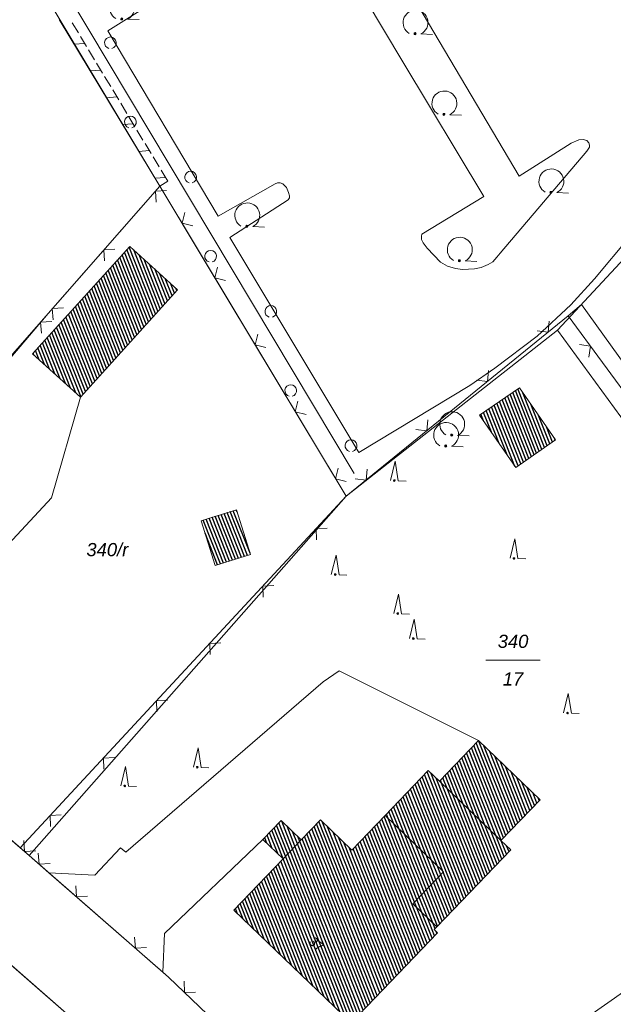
# Model space of a CAD drawing. Header units: metres. Extents: x 345144 to 348639, y 5629211 to 5635235.
# Tile 905 of 1056: x 347814 to 347852, y 5630736 to 5630799. Entities that reach past the tile are written whole.
import ezdxf
from ezdxf.enums import TextEntityAlignment as Align

# ---------------------------------------------------------------- set-up
doc = ezdxf.new("R2010")
doc.units = ezdxf.units.M
doc.header["$MEASUREMENT"] = 0
for name, color, linetype in [('081-083 Topographie', 7, 'Continuous'), ('AX Flurstück', 7, 'Continuous'), ('AX Gebäude', 7, 'Continuous'), ('Definitionslinie', 7, 'Continuous'), ('Präsentationsobjekt -Text (punktförmig)', 7, 'Continuous')]:
    doc.layers.add(name, color=color, linetype=linetype)
doc.styles.add('ARIAL', font='arial.ttf', dxfattribs={"height": 1})
doc.styles.add('ARIALIT', font='ariali.ttf', dxfattribs={"height": 1})
pattern_1 = [(111.5294117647, (0, 0), (-0.186045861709, -0.07339575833), [])]

# ---------------------------------------------------------------- blocks, each defined once
blk = doc.blocks.new('alk_7100_nrwx2')
at = {"true_color": 0x2e2e2e}
h = blk.add_hatch(color=250, dxfattribs=at)
edge = h.paths.add_edge_path(flags=0)
edge.add_arc((0.024073, -0.597267), 0.057254, 180, 360, ccw=False)
edge.add_arc((0.024073, -0.597267), 0.057255, 0, 180, ccw=False)
at = {"color": 250, "lineweight": 5, "true_color": 0x2e2e2e, "flags": 128}
blk.add_lwpolyline([(0.349382, -0.597267), (1, -0.597267)], dxfattribs=at)
at = {"color": 250, "lineweight": 5, "true_color": 0x2e2e2e}
for centre, radius, start, end in [((0.024073, 0.012362), 0.690995, -61.9148169, -118.0851831), ((0.024073, -0.597267), 0.057255, 0, 180), ((0.024073, -0.597267), 0.057254, 180, 0)]:
    blk.add_arc(centre, radius, start, end, dxfattribs=at)
blk = doc.blocks.new('alk_7200_nrwx2')
at = {"true_color": 0x2e2e2e}
h = blk.add_hatch(color=250, dxfattribs=at)
edge = h.paths.add_edge_path(flags=0)
edge.add_arc((-0.020544, -0.388118), 0.055525, 180, 360, ccw=False)
edge.add_arc((-0.020544, -0.388118), 0.055525, 0, 180, ccw=False)
at = {"color": 250, "lineweight": 5, "true_color": 0x2e2e2e, "flags": 128}
blk.add_lwpolyline([(-0.298168, -0.388118), (-0.020544, 1), (0.257079, -0.388118), (0.812326, -0.388118)], dxfattribs=at)
blk.add_lwpolyline([(-0.298168, -0.388118), (-0.020544, 1), (0.257079, -0.388118), (0.812326, -0.388118)], dxfattribs=at)
at = {"color": 250, "lineweight": 5, "true_color": 0x2e2e2e}
for start, end in [(0, 180), (180, 0)]:
    blk.add_arc((-0.020544, -0.388118), 0.055525, start, end, dxfattribs=at)

msp = doc.modelspace()

# ---------------------------------------------------------------- hatches: boundary and pattern name
at = {"layer": 'AX Gebäude', "true_color": 0x4f4f4f}
h = msp.add_hatch(dxfattribs=at)
h.set_pattern_fill('_USER', color=251, scale=0.2, angle=111.52941176, style=0, pattern_type=0)
h.set_pattern_definition(pattern_1)
h.paths.add_polyline_path([(347814.99, 5630777.845), (347821.206, 5630784.707), (347824.261, 5630781.939), (347818.044, 5630775.078)], flags=0)
h = msp.add_hatch(dxfattribs=at)
h.set_pattern_fill('_USER', color=251, scale=0.2, angle=111.52941176, style=0, pattern_type=0)
h.set_pattern_definition(pattern_1)
h.paths.add_polyline_path([(347846.121, 5630775.674), (347848.43, 5630772.331), (347845.886, 5630770.575), (347843.577, 5630773.918)], flags=0)
h = msp.add_hatch(dxfattribs=at)
h.set_pattern_fill('_USER', color=251, scale=0.2, angle=111.52941176, style=0, pattern_type=0)
h.set_pattern_definition(pattern_1)
h.paths.add_polyline_path([(347825.773, 5630767.169), (347828.023, 5630767.873), (347828.921, 5630765.002), (347826.671, 5630764.298)], flags=0)
h = msp.add_hatch(dxfattribs=at)
h.set_pattern_fill('_USER', color=251, scale=0.2, angle=111.52941176, style=0, pattern_type=0)
h.set_pattern_definition(pattern_1)
h.paths.add_polyline_path([(347841.005, 5630750.518), (347843.507, 5630753.12), (347847.444, 5630749.333), (347844.941, 5630746.731)], flags=0)
h = msp.add_hatch(dxfattribs=at)
h.set_pattern_fill('_USER', color=251, scale=0.2, angle=111.52941176, style=0, pattern_type=0)
h.set_pattern_definition(pattern_1)
h.paths.add_polyline_path([(347841.005, 5630750.518), (347844.941, 5630746.731), (347845.572, 5630746.124), (347840.843, 5630741.209), (347839.308, 5630742.683), (347841.274, 5630744.73), (347837.531, 5630748.323), (347840.295, 5630751.201)], flags=0)
h = msp.add_hatch(dxfattribs=at)
h.set_pattern_fill('_USER', color=251, scale=0.2, angle=111.52941176, style=0, pattern_type=0)
h.set_pattern_definition(pattern_1)
h.paths.add_polyline_path([(347833.392, 5630748.049), (347835.409, 5630746.113), (347837.531, 5630748.323), (347841.274, 5630744.73), (347839.308, 5630742.683), (347840.843, 5630741.209), (347840.671, 5630741.03), (347840.873, 5630740.835), (347835.357, 5630735.078), (347827.852, 5630742.268), (347831.008, 5630745.562), (347832.167, 5630746.771)], flags=0)
h = msp.add_hatch(dxfattribs=at)
h.set_pattern_fill('_USER', color=251, scale=0.2, angle=111.52941176, style=0, pattern_type=0)
h.set_pattern_definition(pattern_1)
h.paths.add_polyline_path([(347831.008, 5630745.562), (347829.723, 5630746.793), (347830.882, 5630748.003), (347832.167, 5630746.771)], flags=0)

# ---------------------------------------------------------------- linework, layer by layer
at = {"layer": '081-083 Topographie', "color": 7, "linetype": 'Continuous', "lineweight": 5, "flags": 128}
for points in [[(347792.757, 5630845.423), (347791.302, 5630844.347), (347791.302, 5630844.347), (347815.926, 5630803.025), (347815.926, 5630803.025), (347835.543, 5630770.182)], [(347825.443, 5630818.629), (347838.66, 5630796.504), (347838.66, 5630796.504), (347843.839, 5630787.891), (347843.839, 5630787.891), (347839.887, 5630785.496), (347839.887, 5630785.496), (347839.849, 5630785.358), (347839.849, 5630785.358), (347839.867, 5630785.147), (347839.867, 5630785.147), (347839.957, 5630784.932), (347839.957, 5630784.932), (347840.221, 5630784.599), (347840.221, 5630784.599), (347841.063, 5630783.695), (347841.063, 5630783.695), (347841.526, 5630783.434), (347841.526, 5630783.434), (347842.042, 5630783.301), (347842.042, 5630783.301), (347842.486, 5630783.237), (347842.486, 5630783.237), (347843.241, 5630783.262), (347843.241, 5630783.262), (347843.67, 5630783.363), (347843.67, 5630783.363), (347844.128, 5630783.541), (347844.128, 5630783.541), (347844.419, 5630783.724), (347844.419, 5630783.724), (347844.676, 5630784.017), (347844.676, 5630784.017), (347844.888, 5630784.278), (347844.888, 5630784.278), (347850.425, 5630790.787), (347850.425, 5630790.787), (347850.597, 5630791.057), (347850.597, 5630791.057), (347850.606, 5630791.172), (347850.606, 5630791.172), (347850.56, 5630791.332), (347850.56, 5630791.332), (347850.438, 5630791.469), (347850.438, 5630791.469), (347850.2, 5630791.533), (347850.2, 5630791.533), (347849.923, 5630791.523), (347849.923, 5630791.523), (347849.423, 5630791.313), (347849.423, 5630791.313), (347846.095, 5630789.203), (347846.095, 5630789.203), (347834.499, 5630808.773)], [(347823.384, 5630800.74), (347819.804, 5630798.491), (347819.804, 5630798.491), (347826.865, 5630786.632), (347826.865, 5630786.632), (347830.502, 5630788.704), (347830.502, 5630788.704), (347830.656, 5630788.761), (347830.656, 5630788.761), (347830.819, 5630788.777), (347830.819, 5630788.777), (347831.001, 5630788.707), (347831.001, 5630788.707), (347831.23, 5630788.468), (347831.23, 5630788.468), (347831.361, 5630788.149), (347831.361, 5630788.149), (347831.413, 5630787.945), (347831.413, 5630787.945), (347831.416, 5630787.808), (347831.416, 5630787.808), (347831.33, 5630787.685), (347831.33, 5630787.685), (347827.594, 5630785.276), (347827.594, 5630785.276), (347835.847, 5630771.533), (347835.847, 5630771.533), (347842.957, 5630775.813), (347842.957, 5630775.813), (347844.553, 5630776.916), (347844.553, 5630776.916), (347847.256, 5630778.976), (347847.256, 5630778.976), (347849.405, 5630780.981), (347849.405, 5630780.981), (347850.916, 5630782.632), (347850.916, 5630782.632), (347853.2, 5630785.356)], [(347811.792, 5630775.499), (347815.978, 5630780.413), (347815.978, 5630780.413), (347823.121, 5630788.556), (347823.121, 5630788.556), (347825.969, 5630783.816), (347825.969, 5630783.816), (347835.034, 5630768.729)], [(347849.238, 5630780.265), (347850.092, 5630780.997), (347850.092, 5630780.997), (347853.417, 5630776.377), (347853.417, 5630776.377), (347858.979, 5630768.648)], [(347835.034, 5630768.729), (347849.238, 5630780.265), (347849.238, 5630780.265), (347858.027, 5630768.345), (347858.027, 5630768.345), (347862.317, 5630762.134), (347862.317, 5630762.134), (347869.899, 5630751.156), (347869.899, 5630751.156), (347870.3, 5630750.525), (347870.3, 5630750.525), (347871.197, 5630749.112)], [(347803.816, 5630755.318), (347816.189, 5630768.624), (347816.189, 5630768.624), (347818.045, 5630775.078)], [(347814.196, 5630746.266), (347835.034, 5630768.729)], [(347798.233, 5630760.187), (347801.957, 5630756.94), (347801.957, 5630756.94), (347803.816, 5630755.318), (347803.816, 5630755.318), (347814.196, 5630746.266)], [(347816.038, 5630744.66), (347818.976, 5630744.516), (347818.976, 5630744.516), (347820.621, 5630746.253), (347820.621, 5630746.253), (347820.958, 5630745.976), (347820.958, 5630745.976), (347833.572, 5630756.87), (347833.572, 5630756.87), (347834.597, 5630757.58), (347834.597, 5630757.58), (347843.507, 5630753.119)], [(347823.323, 5630738.308), (347823.432, 5630740.791), (347823.432, 5630740.791), (347829.723, 5630746.793)], [(347814.196, 5630746.266), (347814.769, 5630745.766), (347814.769, 5630745.766), (347816.038, 5630744.66), (347816.038, 5630744.66), (347823.323, 5630738.308), (347823.323, 5630738.308), (347823.689, 5630737.989), (347823.689, 5630737.989), (347836.558, 5630725.678)], [(347809.825, 5630742.074), (347811.069, 5630740.988), (347811.069, 5630740.988), (347813.589, 5630738.789), (347813.589, 5630738.789), (347818.349, 5630734.633)]]:
    msp.add_lwpolyline(points, dxfattribs=at)
at = {"layer": 'AX Flurstück', "color": 8, "linetype": 'Continuous', "lineweight": 13, "true_color": 0x808080, "flags": 128}
for points in [[(347898.724, 5630813.243), (347900.561, 5630804.513), (347871.849, 5630796.313), (347860.576, 5630792.258), (347848.564, 5630779.357), (347835.034, 5630768.729), (347823.121, 5630788.556), (347813.12, 5630805.213), (347804.547, 5630819.57), (347796.967, 5630832.256), (347789.969, 5630843.978), (347784.845, 5630852.592), (347826.436, 5630861.279)], [(347784.44, 5630772.425), (347813.12, 5630805.213), (347823.121, 5630788.556), (347798.233, 5630760.187), (347784.44, 5630772.425)], [(347871.849, 5630796.313), (347900.561, 5630804.513), (347905.256, 5630782.137), (347915.396, 5630733.734), (347982.376, 5630748.134), (347982.481, 5630742.596), (347984.381, 5630734.434), (347918.156, 5630719.872), (347914.006, 5630714.027), (347889.324, 5630708.966), (347883.676, 5630731.28), (347870.414, 5630749.44), (347848.564, 5630779.357), (347860.576, 5630792.258), (347871.849, 5630796.313)], [(347798.233, 5630760.187), (347823.121, 5630788.556), (347835.034, 5630768.729), (347814.768, 5630745.766), (347798.233, 5630760.187)], [(347771.838, 5630783.164), (347776.11, 5630779.458), (347784.44, 5630772.425), (347798.233, 5630760.187), (347814.768, 5630745.766), (347823.689, 5630737.989), (347836.557, 5630725.679)], [(347848.564, 5630779.357), (347870.414, 5630749.44), (347836.557, 5630725.679), (347823.689, 5630737.989), (347814.768, 5630745.766), (347835.034, 5630768.729), (347848.564, 5630779.357)], [(347818.349, 5630734.634), (347809.825, 5630742.075), (347801.234, 5630749.578), (347792.557, 5630757.185), (347783.744, 5630764.878), (347774.853, 5630772.644)], [(347836.557, 5630725.679), (347870.414, 5630749.44), (347883.676, 5630731.28), (347861.192, 5630715.532), (347851.149, 5630708.495), (347848.673, 5630711.828), (347836.557, 5630725.679)], [(347766.289, 5630692.204), (347809.825, 5630742.075), (347818.349, 5630734.634), (347774.486, 5630684.393), (347769.697, 5630688.84), (347766.289, 5630692.204)]]:
    msp.add_lwpolyline(points, dxfattribs=at)
at = {"layer": 'AX Gebäude', "color": 7, "linetype": 'Continuous', "lineweight": 5, "flags": 128}
for points in [[(347814.99, 5630777.845), (347821.206, 5630784.707), (347824.261, 5630781.939), (347818.044, 5630775.078), (347814.99, 5630777.845)], [(347846.121, 5630775.674), (347848.43, 5630772.331), (347845.886, 5630770.575), (347843.577, 5630773.918), (347846.121, 5630775.674)], [(347825.773, 5630767.169), (347828.023, 5630767.873), (347828.921, 5630765.002), (347826.671, 5630764.298), (347825.773, 5630767.169)], [(347841.005, 5630750.518), (347843.507, 5630753.12), (347847.444, 5630749.333), (347844.941, 5630746.731), (347841.005, 5630750.518)], [(347841.005, 5630750.518), (347844.941, 5630746.731), (347845.572, 5630746.124), (347840.843, 5630741.209), (347839.308, 5630742.683), (347841.274, 5630744.73), (347837.531, 5630748.323), (347840.295, 5630751.201), (347841.005, 5630750.518)], [(347833.392, 5630748.049), (347835.409, 5630746.113), (347837.531, 5630748.323), (347841.274, 5630744.73), (347839.308, 5630742.683), (347840.843, 5630741.209), (347840.671, 5630741.03), (347840.873, 5630740.835), (347835.357, 5630735.078), (347827.852, 5630742.268), (347831.008, 5630745.562), (347832.167, 5630746.771), (347833.392, 5630748.049)], [(347831.008, 5630745.562), (347829.723, 5630746.793), (347830.882, 5630748.003), (347832.167, 5630746.771), (347831.008, 5630745.562)]]:
    msp.add_lwpolyline(points, dxfattribs=at)
at = {"layer": 'Definitionslinie', "color": 7, "linetype": 'Continuous', "lineweight": 5, "flags": 128}
for points in [[(347825.443, 5630818.629), (347838.66, 5630796.504)], [(347834.499, 5630808.773), (347846.095, 5630789.203)], [(347819.804, 5630798.491), (347823.384, 5630800.74)], [(347819.804, 5630798.491), (347826.865, 5630786.632)], [(347838.66, 5630796.504), (347843.839, 5630787.891)], [(347846.095, 5630789.203), (347849.423, 5630791.313)], [(347849.423, 5630791.313), (347849.923, 5630791.523)], [(347849.923, 5630791.523), (347850.2, 5630791.533)], [(347850.2, 5630791.533), (347850.438, 5630791.469)], [(347850.425, 5630790.787), (347850.597, 5630791.057)], [(347850.438, 5630791.469), (347850.56, 5630791.332)], [(347850.56, 5630791.332), (347850.606, 5630791.172)], [(347850.597, 5630791.057), (347850.606, 5630791.172)], [(347844.888, 5630784.278), (347850.425, 5630790.787)], [(347815.978, 5630780.413), (347823.121, 5630788.556)], [(347823.121, 5630788.556), (347825.969, 5630783.816)], [(347826.865, 5630786.632), (347830.502, 5630788.704)], [(347830.502, 5630788.704), (347830.656, 5630788.761)], [(347830.656, 5630788.761), (347830.819, 5630788.777)], [(347830.819, 5630788.777), (347831.001, 5630788.707)], [(347831.001, 5630788.707), (347831.23, 5630788.468)], [(347823.552, 5630788.289), (347822.847, 5630788.243), (347822.893, 5630787.538)], [(347823.552, 5630788.289), (347822.847, 5630788.243), (347822.893, 5630787.538)], [(347831.23, 5630788.468), (347831.361, 5630788.149)], [(347831.361, 5630788.149), (347831.413, 5630787.945)], [(347831.413, 5630787.945), (347831.416, 5630787.808)], [(347839.887, 5630785.496), (347843.839, 5630787.891)], [(347827.594, 5630785.276), (347831.33, 5630787.685)], [(347831.33, 5630787.685), (347831.416, 5630787.808)], [(347824.716, 5630786.872), (347824.545, 5630786.186), (347825.231, 5630786.015)], [(347824.716, 5630786.872), (347824.545, 5630786.186), (347825.231, 5630786.015)], [(347839.849, 5630785.358), (347839.887, 5630785.496)], [(347839.849, 5630785.358), (347839.867, 5630785.147)], [(347850.916, 5630782.632), (347853.2, 5630785.356)], [(347827.594, 5630785.276), (347835.847, 5630771.533)], [(347839.867, 5630785.147), (347839.957, 5630784.932)], [(347839.957, 5630784.932), (347840.221, 5630784.599)], [(347820.255, 5630784.531), (347819.55, 5630784.485), (347819.596, 5630783.779)], [(347820.255, 5630784.531), (347819.55, 5630784.485), (347819.596, 5630783.779)], [(347840.221, 5630784.599), (347841.063, 5630783.695)], [(347844.676, 5630784.017), (347844.888, 5630784.278)], [(347825.969, 5630783.816), (347835.034, 5630768.729)], [(347841.063, 5630783.695), (347841.526, 5630783.434)], [(347841.526, 5630783.434), (347842.042, 5630783.301)], [(347843.67, 5630783.363), (347844.128, 5630783.541)], [(347844.128, 5630783.541), (347844.419, 5630783.724)], [(347844.419, 5630783.724), (347844.676, 5630784.017)], [(347826.81, 5630783.387), (347826.639, 5630782.701), (347827.325, 5630782.53)], [(347826.81, 5630783.387), (347826.639, 5630782.701), (347827.325, 5630782.53)], [(347842.042, 5630783.301), (347842.486, 5630783.237)], [(347842.486, 5630783.237), (347843.241, 5630783.262)], [(347843.241, 5630783.262), (347843.67, 5630783.363)], [(347849.405, 5630780.981), (347850.916, 5630782.632)], [(347847.256, 5630778.976), (347849.405, 5630780.981)], [(347849.238, 5630780.265), (347850.092, 5630780.997)], [(347850.092, 5630780.997), (347853.417, 5630776.377), (347853.417, 5630776.377), (347858.979, 5630768.648)], [(347811.792, 5630775.499), (347815.978, 5630780.413)], [(347816.958, 5630780.772), (347816.252, 5630780.726), (347816.298, 5630780.02)], [(347816.958, 5630780.772), (347816.252, 5630780.726), (347816.298, 5630780.02)], [(347816.211, 5630779.915), (347815.506, 5630779.859), (347815.563, 5630779.154)], [(347816.211, 5630779.915), (347815.506, 5630779.859), (347815.563, 5630779.154)], [(347835.034, 5630768.729), (347849.238, 5630780.265)], [(347847.254, 5630779.298), (347847.958, 5630779.225), (347848.031, 5630779.929)], [(347847.254, 5630779.298), (347847.958, 5630779.225), (347848.031, 5630779.929)], [(347849.238, 5630780.265), (347858.027, 5630768.345)], [(347829.385, 5630779.102), (347829.214, 5630778.415), (347829.9, 5630778.244)], [(347829.385, 5630779.102), (347829.214, 5630778.415), (347829.9, 5630778.244)], [(347844.553, 5630776.916), (347847.256, 5630778.976)], [(347850.56, 5630777.63), (347850.665, 5630778.329), (347849.966, 5630778.435)], [(347850.56, 5630777.63), (347850.665, 5630778.329), (347849.966, 5630778.435)], [(347842.957, 5630775.813), (347844.553, 5630776.916)], [(347843.373, 5630776.146), (347844.077, 5630776.073), (347844.15, 5630776.776)], [(347843.373, 5630776.146), (347844.077, 5630776.073), (347844.15, 5630776.776)], [(347835.847, 5630771.533), (347842.957, 5630775.813)], [(347816.189, 5630768.624), (347818.045, 5630775.078)], [(347831.96, 5630774.816), (347831.789, 5630774.13), (347832.475, 5630773.959)], [(347831.96, 5630774.816), (347831.789, 5630774.13), (347832.475, 5630773.959)], [(347839.492, 5630772.994), (347840.195, 5630772.921), (347840.268, 5630773.624)], [(347839.492, 5630772.994), (347840.195, 5630772.921), (347840.268, 5630773.624)], [(347834.535, 5630770.53), (347834.364, 5630769.844), (347835.05, 5630769.673)], [(347834.535, 5630770.53), (347834.364, 5630769.844), (347835.05, 5630769.673)], [(347835.611, 5630769.842), (347836.314, 5630769.769), (347836.387, 5630770.472)], [(347835.611, 5630769.842), (347836.314, 5630769.769), (347836.387, 5630770.472)], [(347803.816, 5630755.318), (347816.189, 5630768.624)], [(347814.196, 5630746.266), (347835.034, 5630768.729)], [(347833.823, 5630766.688), (347833.116, 5630766.662), (347833.143, 5630765.955)], [(347833.823, 5630766.688), (347833.116, 5630766.662), (347833.143, 5630765.955)], [(347830.422, 5630763.022), (347829.716, 5630762.996), (347829.742, 5630762.289)], [(347830.422, 5630763.022), (347829.716, 5630762.996), (347829.742, 5630762.289)], [(347827.022, 5630759.357), (347826.315, 5630759.33), (347826.342, 5630758.624)], [(347827.022, 5630759.357), (347826.315, 5630759.33), (347826.342, 5630758.624)], [(347833.572, 5630756.87), (347834.597, 5630757.58)], [(347834.597, 5630757.58), (347843.507, 5630753.119)], [(347820.958, 5630745.976), (347833.572, 5630756.87)], [(347803.816, 5630755.318), (347814.196, 5630746.266)], [(347823.621, 5630755.691), (347822.915, 5630755.665), (347822.941, 5630754.958)], [(347823.621, 5630755.691), (347822.915, 5630755.665), (347822.941, 5630754.958)], [(347820.221, 5630752.026), (347819.514, 5630751.999), (347819.541, 5630751.292)], [(347820.221, 5630752.026), (347819.514, 5630751.999), (347819.541, 5630751.292)], [(347816.82, 5630748.36), (347816.114, 5630748.333), (347816.14, 5630747.627)], [(347816.82, 5630748.36), (347816.114, 5630748.333), (347816.14, 5630747.627)], [(347814.434, 5630746.721), (347814.483, 5630746.016), (347815.188, 5630746.064)], [(347814.434, 5630746.721), (347814.483, 5630746.016), (347815.188, 5630746.064)], [(347823.432, 5630740.791), (347829.723, 5630746.793)], [(347814.196, 5630746.266), (347814.769, 5630745.766)], [(347814.769, 5630745.766), (347816.038, 5630744.66)], [(347815.355, 5630745.918), (347815.404, 5630745.213), (347816.109, 5630745.261)], [(347815.355, 5630745.918), (347815.404, 5630745.213), (347816.109, 5630745.261)], [(347818.976, 5630744.516), (347820.621, 5630746.253)], [(347820.621, 5630746.253), (347820.958, 5630745.976)], [(347816.038, 5630744.66), (347823.323, 5630738.308)], [(347816.038, 5630744.66), (347818.976, 5630744.516)], [(347817.748, 5630743.832), (347817.796, 5630743.127), (347818.502, 5630743.175)], [(347817.748, 5630743.832), (347817.796, 5630743.127), (347818.502, 5630743.175)], [(347823.323, 5630738.308), (347823.432, 5630740.791)], [(347821.516, 5630740.546), (347821.565, 5630739.841), (347822.27, 5630739.889)], [(347821.516, 5630740.546), (347821.565, 5630739.841), (347822.27, 5630739.889)], [(347813.589, 5630738.789), (347818.349, 5630734.633)], [(347823.323, 5630738.308), (347823.689, 5630737.989)], [(347823.689, 5630737.989), (347836.558, 5630725.678)], [(347824.688, 5630737.725), (347824.704, 5630737.018), (347825.411, 5630737.034)], [(347824.688, 5630737.725), (347824.704, 5630737.018), (347825.411, 5630737.034)]]:
    msp.add_lwpolyline(points, dxfattribs=at)
at = {"layer": 'Definitionslinie', "color": 44, "linetype": 'Continuous', "lineweight": 5, "true_color": 0xb27500, "flags": 128}
for points in [[(347816.694, 5630799.216), (347823.121, 5630788.556)], [(347817.531, 5630798.991), (347817.918, 5630798.348)], [(347817.531, 5630798.991), (347817.918, 5630798.348)], [(347818.047, 5630798.134), (347818.241, 5630797.813)], [(347818.047, 5630798.134), (347818.241, 5630797.813)], [(347817.648, 5630797.634), (347818.32, 5630797.682)], [(347817.648, 5630797.634), (347818.32, 5630797.682)], [(347818.241, 5630797.813), (347818.434, 5630797.492)], [(347818.241, 5630797.813), (347818.434, 5630797.492)], [(347818.563, 5630797.278), (347818.951, 5630796.636)], [(347818.563, 5630797.278), (347818.951, 5630796.636)], [(347819.08, 5630796.422), (347819.273, 5630796.1)], [(347819.08, 5630796.422), (347819.273, 5630796.1)], [(347819.273, 5630796.1), (347819.467, 5630795.779)], [(347819.273, 5630796.1), (347819.467, 5630795.779)], [(347818.68, 5630795.921), (347819.352, 5630795.969)], [(347818.68, 5630795.921), (347819.352, 5630795.969)], [(347819.596, 5630795.565), (347819.983, 5630794.923)], [(347819.596, 5630795.565), (347819.983, 5630794.923)], [(347819.713, 5630794.209), (347820.385, 5630794.257)], [(347819.713, 5630794.209), (347820.385, 5630794.257)], [(347820.112, 5630794.709), (347820.306, 5630794.388)], [(347820.112, 5630794.709), (347820.306, 5630794.388)], [(347820.306, 5630794.388), (347820.5, 5630794.066)], [(347820.306, 5630794.388), (347820.5, 5630794.066)], [(347820.629, 5630793.852), (347821.016, 5630793.21)], [(347820.629, 5630793.852), (347821.016, 5630793.21)], [(347821.145, 5630792.996), (347821.339, 5630792.675)], [(347821.145, 5630792.996), (347821.339, 5630792.675)], [(347820.746, 5630792.496), (347821.418, 5630792.544)], [(347820.746, 5630792.496), (347821.418, 5630792.544)], [(347821.339, 5630792.675), (347821.532, 5630792.354)], [(347821.339, 5630792.675), (347821.532, 5630792.354)], [(347821.661, 5630792.14), (347822.049, 5630791.497)], [(347821.661, 5630792.14), (347822.049, 5630791.497)], [(347822.178, 5630791.283), (347822.371, 5630790.962)], [(347822.178, 5630791.283), (347822.371, 5630790.962)], [(347821.778, 5630790.783), (347822.45, 5630790.831)], [(347821.778, 5630790.783), (347822.45, 5630790.831)], [(347822.371, 5630790.962), (347822.565, 5630790.641)], [(347822.371, 5630790.962), (347822.565, 5630790.641)], [(347822.694, 5630790.427), (347823.081, 5630789.785)], [(347822.694, 5630790.427), (347823.081, 5630789.785)], [(347822.811, 5630789.07), (347823.483, 5630789.118)], [(347822.811, 5630789.07), (347823.483, 5630789.118)], [(347823.21, 5630789.57), (347823.404, 5630789.249)], [(347823.21, 5630789.57), (347823.404, 5630789.249)], [(347823.404, 5630789.249), (347823.635, 5630788.866)], [(347823.404, 5630789.249), (347823.635, 5630788.866)], [(347823.635, 5630788.866), (347823.121, 5630788.556)], [(347823.635, 5630788.866), (347823.121, 5630788.556)]]:
    msp.add_lwpolyline(points, dxfattribs=at)
at = {"layer": 'Definitionslinie', "color": 7, "linetype": 'Continuous', "lineweight": 5}
for centre, end in [((347819.969, 5630797.72), -105.0003533), ((347819.969, 5630797.72), -105.0003533), ((347821.245, 5630792.657), -105.0003533), ((347821.245, 5630792.657), -105.0003533), ((347825.097, 5630789.134), -105.0003533), ((347825.097, 5630789.134), -105.0003533), ((347826.372, 5630784.072), -105.00035329), ((347826.372, 5630784.072), -105.00035329), ((347830.224, 5630780.55), -105.0003533), ((347830.224, 5630780.55), -105.0003533), ((347831.5, 5630775.487), -105.0003533), ((347831.5, 5630775.487), -105.0003533), ((347835.352, 5630771.964), -105.0003533), ((347835.352, 5630771.964), -105.0003533)]:
    msp.add_arc(centre, 0.374771, -74.9996467, end, dxfattribs=at)
at = {"layer": 'Präsentationsobjekt -Text (punktförmig)', "color": 251, "linetype": 'Continuous', "lineweight": 13, "true_color": 0x5e5e5e, "flags": 128}
msp.add_lwpolyline([(347843.9704, 5630758.25752), (347847.4516, 5630758.25752)], dxfattribs=at)

# ---------------------------------------------------------------- block references
at = {"layer": '081-083 Topographie'}
for name, p, xscale, yscale, rotation in [('alk_7100_nrwx2', (347820.689, 5630799.938), 1.15275, 1.15275, -2.326609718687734), ('alk_7100_nrwx2', (347839.447, 5630798.995), 1.15275, 1.15275, -2.326094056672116), ('alk_7100_nrwx2', (347841.295, 5630793.83), 1.15275, 1.15275, -2.326094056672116), ('alk_7100_nrwx2', (347848.136, 5630788.847), 1.15275, 1.15275, -2.326094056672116), ('alk_7100_nrwx2', (347828.69, 5630786.677), 1.15275, 1.15275, -2.326094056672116), ('alk_7100_nrwx2', (347842.28, 5630784.48), 1.15275, 1.15275, -2.326094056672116), ('alk_7100_nrwx2', (347841.792, 5630773.327), 1.15275, 1.15275, -2.326094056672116), ('alk_7100_nrwx2', (347841.406, 5630772.636), 1.15275, 1.15275, -2.326094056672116), ('alk_7200_nrwx2', (347838.155, 5630770.083), 0.9005, 0.9005, -2.326094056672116), ('alk_7200_nrwx2', (347845.805, 5630765.106), 0.9005, 0.9005, -2.326094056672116), ('alk_7200_nrwx2', (347834.374, 5630764.074), 0.9005, 0.9005, -2.326094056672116), ('alk_7200_nrwx2', (347838.371, 5630761.582), 0.9005, 0.9005, -2.326094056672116), ('alk_7200_nrwx2', (347839.368, 5630759.977), 0.9005, 0.9005, -2.326094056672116), ('alk_7200_nrwx2', (347849.228, 5630755.219), 0.9005, 0.9005, -2.326094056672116), ('alk_7200_nrwx2', (347825.552, 5630751.758), 0.9005, 0.9005, -2.326094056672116), ('alk_7200_nrwx2', (347820.915, 5630750.56), 0.9005, 0.9005, -2.326094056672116)]:
    msp.add_blockref(name, p, dxfattribs=dict(at, xscale=xscale, yscale=yscale, rotation=rotation))

# ---------------------------------------------------------------- texts
at = {"layer": 'Präsentationsobjekt -Text (punktförmig)', "color": 8, "true_color": 0x808080, "style": 'ARIALIT'}
for s, p in [('340/r', (347819.77, 5630765.323)), ('340', (347845.711, 5630759.46088)), ('17', (347845.711, 5630757.05416))]:
    msp.add_text(s, height=0.8421, dxfattribs=at).set_placement(p, align=Align.MIDDLE_CENTER)
at = {"layer": 'Präsentationsobjekt -Text (punktförmig)', "color": 7, "style": 'ARIAL'}
msp.add_text('37', height=0.5894698, rotation=-41.4354799, dxfattribs=at).set_placement((347832.943, 5630739.883), align=Align.CENTER)

doc.saveas('drawing.dxf')
